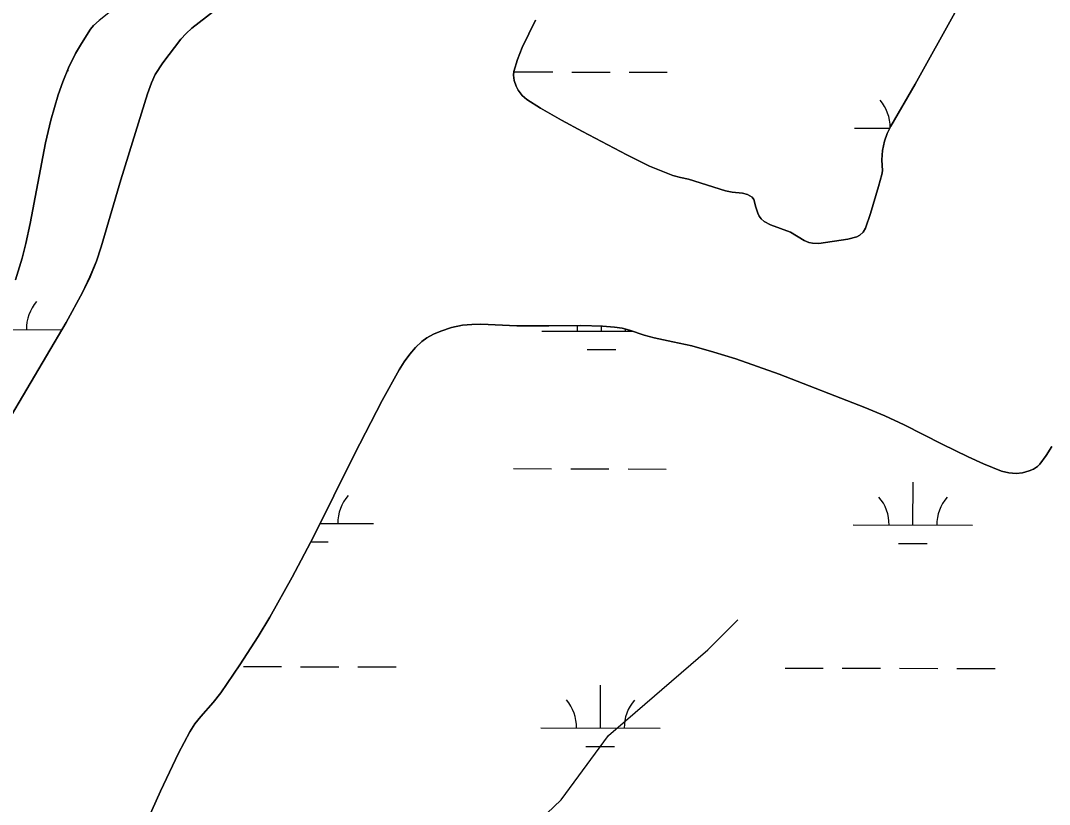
# Model space of a CAD drawing. Extents: x 3161615 to 3199515, y 867541 to 892976.
# Drawn here: x 3178053 to 3178916, y 876681 to 877338 of the extents above; entities that cross this region are included whole.
import ezdxf

# ---------------------------------------------------------------- set-up
doc = ezdxf.new("R2010")
doc.units = 0
for name, color, linetype in [('V-SITE-VEGE', 7, 'Continuous'), ('V-TOPO-SHOR', 7, 'Continuous'), ('V-WETL-SWMP', 7, 'Continuous')]:
    doc.layers.add(name, color=color, linetype=linetype)

msp = doc.modelspace()

# ---------------------------------------------------------------- linework, layer by layer
at = {"layer": 'V-SITE-VEGE'}
for p, q in [((3178196.96, 877331.37), (3178238.1, 877363.26)), ((3178135.65, 877350.74), (3178119.42, 877337.7)), ((3178802.96, 877284.49), (3178837.73, 877346.72)), ((3178119.42, 877337.7), (3178114.58, 877333.62)), ((3178484.85, 877338.01), (3178473.9, 877315.04)), ((3178112.03, 877330.42), (3178104.56, 877318.56)), ((3178114.58, 877333.62), (3178112.03, 877330.42)), ((3178187.72, 877322.07), (3178192.1, 877326.96)), ((3178192.1, 877326.96), (3178196.96, 877331.37)), ((3178104.56, 877318.56), (3178099.59, 877310.06)), ((3178172.55, 877302.18), (3178187.72, 877322.07)), ((3178099.59, 877310.06), (3178093.63, 877298.01)), ((3178473.9, 877315.04), (3178469.89, 877305.05)), ((3178166.29, 877292.4), (3178172.55, 877302.18)), ((3178469.89, 877305.05), (3178466.85, 877294.9)), ((3178093.63, 877298.01), (3178088.8, 877286.43)), ((3178163.04, 877285.39), (3178166.29, 877292.4)), ((3178466.85, 877294.9), (3178466.46, 877291.92)), ((3178088.8, 877286.43), (3178084.85, 877275.36)), ((3178159.82, 877276.34), (3178163.04, 877285.39)), ((3178466.46, 877291.92), (3178467.01, 877287.32)), ((3178467.01, 877287.32), (3178468.69, 877282.79)), ((3178782.78, 877249.12), (3178802.96, 877284.49)), ((3178084.85, 877275.36), (3178078.68, 877254.12)), ((3178147.13, 877235.7), (3178159.82, 877276.34)), ((3178468.69, 877282.79), (3178470.49, 877279.44)), ((3178470.49, 877279.44), (3178473.7, 877275.02)), ((3178473.7, 877275.02), (3178477.79, 877271.48)), ((3178477.79, 877271.48), (3178489.25, 877264.28)), ((3178489.25, 877264.28), (3178506.61, 877254.27)), ((3178078.68, 877254.12), (3178074.3, 877235.14)), ((3178506.61, 877254.27), (3178524.3, 877244.8)), ((3178779.73, 877243.07), (3178782.78, 877249.12)), ((3178524.3, 877244.8), (3178561.55, 877225.01)), ((3178777.37, 877236.65), (3178779.73, 877243.07)), ((3178074.3, 877235.14), (3178061.58, 877167.64)), ((3178137.5, 877204.15), (3178147.13, 877235.7)), ((3178775.84, 877228.79), (3178777.37, 877236.65)), ((3178561.55, 877225.01), (3178580.44, 877215.77)), ((3178775.21, 877220.85), (3178775.84, 877228.79)), ((3178580.44, 877215.77), (3178599.91, 877207.68)), ((3178775.66, 877211.75), (3178775.21, 877220.85)), ((3178599.91, 877207.68), (3178606.47, 877206.07)), ((3178606.47, 877206.07), (3178613.07, 877204.68)), ((3178772.43, 877198.54), (3178775.29, 877208.77)), ((3178775.29, 877208.77), (3178775.66, 877211.75)), ((3178120.87, 877147.93), (3178137.5, 877204.15)), ((3178613.07, 877204.68), (3178644.16, 877194.87)), ((3178765.6, 877176), (3178772.43, 877198.54)), ((3178644.16, 877194.87), (3178649.82, 877193.85)), ((3178649.82, 877193.85), (3178658.48, 877193.02)), ((3178658.48, 877193.02), (3178662.65, 877191.87)), ((3178662.65, 877191.87), (3178666.51, 877189.57)), ((3178666.51, 877189.57), (3178667.89, 877187.76)), ((3178667.89, 877187.76), (3178669.5, 877181.18)), ((3178669.5, 877181.18), (3178671.27, 877176.11)), ((3178671.27, 877176.11), (3178672.37, 877173.67)), ((3178672.37, 877173.67), (3178674, 877171.46)), ((3178674, 877171.46), (3178676.66, 877169.17)), ((3178761.6, 877163.65), (3178765.6, 877176)), ((3178061.58, 877167.64), (3178057.92, 877150.91)), ((3178676.66, 877169.17), (3178681.89, 877166.32)), ((3178681.89, 877166.32), (3178698.71, 877160.41)), ((3178759.66, 877160.29), (3178761.6, 877163.65)), ((3178698.71, 877160.41), (3178709.95, 877153.34)), ((3178722.48, 877150.85), (3178746.71, 877154.47)), ((3178746.71, 877154.47), (3178754.26, 877156.48)), ((3178754.26, 877156.48), (3178756.65, 877157.69)), ((3178756.65, 877157.69), (3178759.66, 877160.29)), ((3178057.92, 877150.91), (3178054.77, 877138.51)), ((3178116.95, 877136.03), (3178120.87, 877147.93)), ((3178709.95, 877153.34), (3178713.99, 877151.67)), ((3178713.99, 877151.67), (3178717.04, 877151.04)), ((3178717.04, 877151.04), (3178722.48, 877150.85)), ((3178054.77, 877138.51), (3178049.19, 877120.21)), ((3178111.63, 877122.72), (3178116.95, 877136.03)), ((3178105.42, 877109.81), (3178111.63, 877122.72)), ((3178091.54, 877084.68), (3178105.42, 877109.81)), ((3178042.24, 877000.63), (3178091.54, 877084.68)), ((3178405.49, 877077.38), (3178399.44, 877074.89)), ((3178414.54, 877080.29), (3178405.49, 877077.38)), ((3178423.78, 877082.23), (3178414.54, 877080.29)), ((3178431.48, 877083), (3178423.78, 877082.23)), ((3178439.18, 877083.15), (3178431.48, 877083)), ((3178469.27, 877081.71), (3178439.18, 877083.15)), ((3178496.16, 877081.64), (3178469.27, 877081.71)), ((3178523.07, 877082.05), (3178496.16, 877081.64)), ((3178541, 877081.58), (3178523.07, 877082.05)), ((3178551.23, 877080.78), (3178541, 877081.58)), ((3178557.56, 877079.71), (3178551.23, 877080.78)), ((3178563.78, 877078.03), (3178557.56, 877079.71)), ((3178576.05, 877073.96), (3178563.78, 877078.03)), ((3178389.79, 877068.54), (3178384.39, 877063.51)), ((3178393.77, 877071.58), (3178389.79, 877068.54)), ((3178399.44, 877074.89), (3178393.77, 877071.58)), ((3178584.31, 877071.61), (3178576.05, 877073.96)), ((3178600.1, 877068.5), (3178584.31, 877071.61)), ((3178615.87, 877065.1), (3178600.1, 877068.5)), ((3178384.39, 877063.51), (3178379.55, 877057.89)), ((3178634.42, 877059.82), (3178615.87, 877065.1)), ((3178652.8, 877054.02), (3178634.42, 877059.82)), ((3178374.84, 877051.5), (3178370.61, 877044.81)), ((3178379.55, 877057.89), (3178374.84, 877051.5)), ((3178689.15, 877041.25), (3178652.8, 877054.02)), ((3178370.61, 877044.81), (3178356.46, 877019.17)), ((3178760.99, 877013.35), (3178689.15, 877041.25)), ((3178356.46, 877019.17), (3178333.03, 876973.65)), ((3178777.6, 877006.33), (3178760.99, 877013.35)), ((3178793.79, 876998.68), (3178777.6, 877006.33)), ((3178825.82, 876982.49), (3178793.79, 876998.68)), ((3178847.58, 876971.84), (3178825.82, 876982.49)), ((3178333.03, 876973.65), (3178298.85, 876904.94)), ((3178912.81, 876973.08), (3178907.46, 876965.75)), ((3178917.74, 876980.58), (3178912.81, 876973.08)), ((3178860.4, 876966.08), (3178847.58, 876971.84)), ((3178875.53, 876959.96), (3178860.4, 876966.08)), ((3178907.46, 876965.75), (3178905.64, 876963.87)), ((3178881.55, 876958.46), (3178875.53, 876959.96)), ((3178887.6, 876958.07), (3178881.55, 876958.46)), ((3178893.11, 876958.57), (3178887.6, 876958.07)), ((3178898.61, 876960.14), (3178893.11, 876958.57)), ((3178902.34, 876961.75), (3178898.61, 876960.14)), ((3178905.64, 876963.87), (3178902.34, 876961.75)), ((3178298.85, 876904.94), (3178281.14, 876870.94)), ((3178281.14, 876870.94), (3178262.34, 876837.49)), ((3178262.34, 876837.49), (3178252.55, 876821.38)), ((3178252.55, 876821.38), (3178237.22, 876797.64)), ((3178237.22, 876797.64), (3178221.4, 876774.22)), ((3178221.4, 876774.22), (3178214.94, 876765.95)), ((3178214.94, 876765.95), (3178204.45, 876754.13)), ((3178204.45, 876754.13), (3178199.55, 876747.97)), ((3178195.32, 876741.34), (3178185.9, 876723.44)), ((3178199.55, 876747.97), (3178195.32, 876741.34)), ((3178185.9, 876723.44), (3178170.6, 876691.63)), ((3178170.6, 876691.63), (3178159.92, 876667.46))]:
    msp.add_line(p, q, dxfattribs=at)
at = {"layer": 'V-TOPO-SHOR'}
for points in [[(3178205.06, 877448.82), (3178197.24, 877432.45), (3178188.54, 877414.96), (3178179.26, 877397.72), (3178175.83, 877392.16), (3178169.9, 877384.38), (3178163.2, 877377.24), (3178148.32, 877363.13), (3178142.07, 877356.85), (3178135.65, 877350.74), (3178119.42, 877337.7), (3178114.58, 877333.62), (3178112.03, 877330.42), (3178104.56, 877318.56), (3178099.59, 877310.06), (3178093.63, 877298.01), (3178088.8, 877286.43), (3178084.85, 877275.36), (3178078.68, 877254.12), (3178074.3, 877235.14), (3178061.58, 877167.64), (3178057.92, 877150.91), (3178054.77, 877138.51), (3178049.19, 877120.21)], [(3178238.1, 877363.26), (3178196.96, 877331.37), (3178192.1, 877326.96), (3178187.72, 877322.07), (3178172.55, 877302.18), (3178166.29, 877292.4), (3178163.04, 877285.39), (3178159.82, 877276.34), (3178147.13, 877235.7), (3178137.5, 877204.14), (3178120.87, 877147.93), (3178116.95, 877136.03), (3178111.63, 877122.72), (3178105.42, 877109.81), (3178091.54, 877084.68), (3178042.24, 877000.63)], [(3178837.73, 877346.72), (3178802.96, 877284.49), (3178782.78, 877249.12), (3178779.73, 877243.07), (3178777.37, 877236.65), (3178775.84, 877228.79), (3178775.21, 877220.85), (3178775.66, 877211.75), (3178775.29, 877208.77), (3178772.43, 877198.54), (3178765.6, 877176), (3178761.6, 877163.65), (3178759.66, 877160.29), (3178756.65, 877157.68), (3178754.26, 877156.48), (3178746.71, 877154.47), (3178722.48, 877150.85), (3178717.04, 877151.04), (3178713.99, 877151.67), (3178709.95, 877153.34), (3178698.71, 877160.41), (3178681.89, 877166.32), (3178676.66, 877169.17), (3178674, 877171.46), (3178672.37, 877173.67), (3178671.27, 877176.11), (3178669.5, 877181.18), (3178667.89, 877187.76), (3178666.51, 877189.57), (3178662.65, 877191.87), (3178658.49, 877193.02), (3178649.82, 877193.85), (3178644.16, 877194.87), (3178613.07, 877204.68), (3178606.47, 877206.07), (3178599.91, 877207.68), (3178580.44, 877215.77), (3178561.55, 877225.01), (3178524.3, 877244.8), (3178506.61, 877254.27), (3178489.26, 877264.28), (3178477.79, 877271.48), (3178473.7, 877275.02), (3178470.49, 877279.44), (3178468.69, 877282.79), (3178467.01, 877287.32), (3178466.46, 877291.92)], [(3178466.46, 877291.92), (3178466.85, 877294.9), (3178469.89, 877305.05), (3178473.9, 877315.04), (3178484.85, 877338.01)], [(3178159.92, 876667.46), (3178170.6, 876691.63), (3178185.9, 876723.44), (3178195.32, 876741.34), (3178199.55, 876747.97), (3178204.45, 876754.13), (3178214.94, 876765.95), (3178221.4, 876774.22), (3178237.22, 876797.64), (3178252.55, 876821.38), (3178262.34, 876837.49), (3178281.14, 876870.94), (3178298.85, 876904.94), (3178333.03, 876973.65), (3178356.46, 877019.17), (3178370.61, 877044.81), (3178374.84, 877051.49), (3178379.55, 877057.89), (3178384.39, 877063.51), (3178389.79, 877068.54), (3178393.77, 877071.58), (3178399.44, 877074.89), (3178405.49, 877077.38), (3178414.54, 877080.29), (3178423.78, 877082.23), (3178431.48, 877083), (3178439.18, 877083.15), (3178469.27, 877081.71), (3178496.16, 877081.64), (3178523.07, 877082.05), (3178541, 877081.58)], [(3178541, 877081.58), (3178551.23, 877080.78), (3178557.56, 877079.71), (3178563.78, 877078.04), (3178576.05, 877073.96), (3178584.31, 877071.61), (3178600.1, 877068.5), (3178615.87, 877065.1), (3178634.42, 877059.82), (3178652.8, 877054.02), (3178689.15, 877041.25), (3178760.99, 877013.35), (3178777.6, 877006.33), (3178793.79, 876998.68), (3178825.82, 876982.49), (3178847.58, 876971.84), (3178860.4, 876966.08), (3178875.53, 876959.96), (3178881.55, 876958.46), (3178887.6, 876958.07), (3178893.11, 876958.57), (3178898.61, 876960.14), (3178902.34, 876961.75), (3178905.64, 876963.87), (3178907.46, 876965.75), (3178912.81, 876973.08), (3178917.74, 876980.58)], [(3178187.95, 876195.1), (3178180.93, 876263.58), (3178188.29, 876317.62), (3178195.67, 876382.46), (3178228.24, 876429.22), (3178286.09, 876501.13), (3178365.51, 876551.37), (3178416.09, 876598.07), (3178506.42, 876684.31), (3178546.21, 876738.26), (3178629.29, 876810.1), (3178647.36, 876828.07), (3178654.59, 876835.25)]]:
    msp.add_lwpolyline(points, dxfattribs=at)
at = {"layer": 'V-WETL-SWMP'}
for p, q in [((3178238.11, 877363.26), (3178196.97, 877331.37)), ((3178837.73, 877346.73), (3178802.96, 877284.49)), ((3178114.59, 877333.62), (3178119.42, 877337.7)), ((3178473.9, 877315.04), (3178484.85, 877338.02)), ((3178104.56, 877318.56), (3178112.03, 877330.42)), ((3178112.03, 877330.42), (3178114.59, 877333.62)), ((3178192.11, 877326.96), (3178187.72, 877322.07)), ((3178196.97, 877331.37), (3178192.11, 877326.96)), ((3178099.59, 877310.06), (3178104.56, 877318.56)), ((3178187.72, 877322.07), (3178172.56, 877302.19)), ((3178093.64, 877298.01), (3178099.59, 877310.06)), ((3178469.89, 877305.06), (3178473.9, 877315.04)), ((3178172.56, 877302.19), (3178166.3, 877292.4)), ((3178466.86, 877294.9), (3178469.89, 877305.06)), ((3178088.8, 877286.43), (3178093.64, 877298.01)), ((3178092.69, 877295.75), (3178093.51, 877295.74)), ((3178166.3, 877292.4), (3178163.04, 877285.39)), ((3178466.46, 877291.92), (3178466.86, 877294.9)), ((3178467.41, 877294.71), (3178499.41, 877294.62)), ((3178515.41, 877294.58), (3178547.41, 877294.49)), ((3178563.41, 877294.44), (3178595.41, 877294.36)), ((3178084.85, 877275.36), (3178088.8, 877286.43)), ((3178163.04, 877285.39), (3178159.82, 877276.34)), ((3178467.02, 877287.32), (3178466.46, 877291.92)), ((3178468.7, 877282.79), (3178467.02, 877287.32)), ((3178802.96, 877284.49), (3178782.78, 877249.12)), ((3178078.68, 877254.12), (3178084.85, 877275.36)), ((3178159.82, 877276.34), (3178147.14, 877235.7)), ((3178470.49, 877279.45), (3178468.7, 877282.79)), ((3178473.7, 877275.02), (3178470.49, 877279.45)), ((3178477.8, 877271.48), (3178473.7, 877275.02)), ((3178802.23, 877283.2), (3178802.23, 877283.35)), ((3178489.26, 877264.28), (3178477.8, 877271.48)), ((3178506.62, 877254.27), (3178489.26, 877264.28)), ((3178074.3, 877235.14), (3178078.68, 877254.12)), ((3178524.3, 877244.8), (3178506.62, 877254.27)), ((3178782.78, 877249.12), (3178779.74, 877243.07)), ((3178561.55, 877225.01), (3178524.3, 877244.8)), ((3178752.13, 877247.49), (3178781.92, 877247.41)), ((3178779.74, 877243.07), (3178777.37, 877236.65)), ((3178061.58, 877167.64), (3178074.3, 877235.14)), ((3178147.14, 877235.7), (3178137.51, 877204.15)), ((3178777.37, 877236.65), (3178775.84, 877228.79)), ((3178580.44, 877215.77), (3178561.55, 877225.01)), ((3178775.84, 877228.79), (3178775.21, 877220.86)), ((3178599.92, 877207.68), (3178580.44, 877215.77)), ((3178775.21, 877220.86), (3178775.66, 877211.75)), ((3178606.47, 877206.07), (3178599.92, 877207.68)), ((3178613.07, 877204.68), (3178606.47, 877206.07)), ((3178775.29, 877208.77), (3178772.43, 877198.54)), ((3178775.66, 877211.75), (3178775.29, 877208.77)), ((3178137.51, 877204.15), (3178120.87, 877147.93)), ((3178644.16, 877194.87), (3178613.07, 877204.68)), ((3178772.43, 877198.54), (3178765.6, 877176)), ((3178649.82, 877193.86), (3178644.16, 877194.87)), ((3178658.49, 877193.03), (3178649.82, 877193.86)), ((3178662.65, 877191.87), (3178658.49, 877193.03)), ((3178666.52, 877189.57), (3178662.65, 877191.87)), ((3178667.89, 877187.76), (3178666.52, 877189.57)), ((3178669.5, 877181.18), (3178667.89, 877187.76)), ((3178671.27, 877176.11), (3178669.5, 877181.18)), ((3178672.37, 877173.67), (3178671.27, 877176.11)), ((3178674, 877171.46), (3178672.37, 877173.67)), ((3178676.66, 877169.17), (3178674, 877171.46)), ((3178765.6, 877176), (3178761.6, 877163.65)), ((3178057.92, 877150.91), (3178061.58, 877167.64)), ((3178681.89, 877166.32), (3178676.66, 877169.17)), ((3178698.71, 877160.41), (3178681.89, 877166.32)), ((3178761.6, 877163.65), (3178759.66, 877160.29)), ((3178709.95, 877153.34), (3178698.71, 877160.41)), ((3178746.71, 877154.47), (3178722.48, 877150.85)), ((3178754.26, 877156.49), (3178746.71, 877154.47)), ((3178756.65, 877157.69), (3178754.26, 877156.49)), ((3178759.66, 877160.29), (3178756.65, 877157.69)), ((3178054.78, 877138.51), (3178057.92, 877150.91)), ((3178120.87, 877147.93), (3178116.95, 877136.03)), ((3178713.99, 877151.67), (3178709.95, 877153.34)), ((3178717.04, 877151.04), (3178713.99, 877151.67)), ((3178722.48, 877150.85), (3178717.04, 877151.04)), ((3178049.19, 877120.21), (3178054.78, 877138.51)), ((3178116.95, 877136.03), (3178111.64, 877122.73)), ((3178111.64, 877122.73), (3178105.42, 877109.81)), ((3178105.42, 877109.81), (3178091.54, 877084.68)), ((3178029.49, 877078.68), (3178087.92, 877078.51)), ((3178091.54, 877084.68), (3178042.24, 877000.63)), ((3178399.45, 877074.89), (3178405.49, 877077.38)), ((3178405.49, 877077.38), (3178414.54, 877080.29)), ((3178414.54, 877080.29), (3178423.78, 877082.23)), ((3178423.78, 877082.23), (3178431.48, 877083)), ((3178431.48, 877083), (3178439.18, 877083.15)), ((3178439.18, 877083.15), (3178469.27, 877081.71)), ((3178469.27, 877081.71), (3178496.16, 877081.64)), ((3178490.22, 877077.4), (3178566.32, 877077.19)), ((3178496.16, 877081.64), (3178523.08, 877082.05)), ((3178523.08, 877082.05), (3178541, 877081.59)), ((3178540.22, 877077.27), (3178540.23, 877081.61)), ((3178541, 877081.59), (3178551.23, 877080.78)), ((3178551.23, 877080.78), (3178557.57, 877079.71)), ((3178557.57, 877079.71), (3178563.78, 877078.04)), ((3178563.78, 877078.04), (3178576.05, 877073.96)), ((3178384.39, 877063.51), (3178389.79, 877068.54)), ((3178389.79, 877068.54), (3178393.78, 877071.58)), ((3178393.78, 877071.58), (3178399.45, 877074.89)), ((3178576.05, 877073.96), (3178584.31, 877071.61)), ((3178584.31, 877071.61), (3178600.11, 877068.5)), ((3178600.11, 877068.5), (3178615.88, 877065.1)), ((3178379.56, 877057.89), (3178384.39, 877063.51)), ((3178528.18, 877061.87), (3178552.18, 877061.8)), ((3178615.88, 877065.1), (3178634.42, 877059.82)), ((3178634.42, 877059.82), (3178652.8, 877054.03)), ((3178370.62, 877044.81), (3178374.84, 877051.49)), ((3178374.84, 877051.49), (3178379.56, 877057.89)), ((3178652.8, 877054.03), (3178689.15, 877041.25)), ((3178356.46, 877019.17), (3178370.62, 877044.81)), ((3178689.15, 877041.25), (3178760.99, 877013.35)), ((3178333.03, 876973.65), (3178356.46, 877019.17)), ((3178760.99, 877013.35), (3178777.6, 877006.33)), ((3178777.6, 877006.33), (3178793.79, 876998.68)), ((3178793.79, 876998.68), (3178825.82, 876982.49)), ((3178825.82, 876982.49), (3178847.58, 876971.84)), ((3178298.86, 876904.94), (3178333.03, 876973.65)), ((3178907.47, 876965.75), (3178912.81, 876973.08)), ((3178912.81, 876973.08), (3178917.74, 876980.58)), ((3178847.58, 876971.84), (3178860.4, 876966.08)), ((3178860.4, 876966.08), (3178875.53, 876959.96)), ((3178905.64, 876963.88), (3178907.47, 876965.75)), ((3178466.49, 876962.04), (3178498.49, 876961.95)), ((3178514.49, 876961.9), (3178546.49, 876961.82)), ((3178562.49, 876961.77), (3178594.49, 876961.68)), ((3178875.53, 876959.96), (3178881.55, 876958.47)), ((3178881.55, 876958.47), (3178887.6, 876958.07)), ((3178887.6, 876958.07), (3178893.11, 876958.57)), ((3178893.11, 876958.57), (3178898.61, 876960.14)), ((3178898.61, 876960.14), (3178902.34, 876961.75)), ((3178902.34, 876961.75), (3178905.64, 876963.88)), ((3178801.21, 876914.68), (3178801.31, 876950.68)), ((3178304.38, 876916.05), (3178349.3, 876915.93)), ((3178751.21, 876914.82), (3178851.21, 876914.54)), ((3178281.14, 876870.94), (3178298.86, 876904.94)), ((3178296.62, 876900.64), (3178311.26, 876900.6)), ((3178789.17, 876899.28), (3178813.17, 876899.22)), ((3178262.34, 876837.49), (3178281.14, 876870.94)), ((3178252.55, 876821.38), (3178262.34, 876837.49)), ((3178237.22, 876797.64), (3178252.55, 876821.38)), ((3178221.41, 876774.23), (3178237.22, 876797.64)), ((3178240.13, 876796.16), (3178272.13, 876796.07)), ((3178288.13, 876796.03), (3178320.13, 876795.94)), ((3178336.13, 876795.89), (3178368.13, 876795.81)), ((3178694.03, 876794.91), (3178726.03, 876794.82)), ((3178742.03, 876794.77), (3178774.03, 876794.68)), ((3178790.03, 876794.64), (3178822.03, 876794.55)), ((3178838.03, 876794.51), (3178870.03, 876794.42)), ((3178539.3, 876744.59), (3178539.4, 876780.59)), ((3178214.95, 876765.96), (3178221.41, 876774.23)), ((3178204.45, 876754.13), (3178214.95, 876765.96)), ((3178199.55, 876747.97), (3178204.45, 876754.13)), ((3178185.9, 876723.44), (3178195.32, 876741.34)), ((3178195.32, 876741.34), (3178199.55, 876747.97)), ((3178489.3, 876744.73), (3178589.3, 876744.45)), ((3178170.61, 876691.64), (3178185.9, 876723.44)), ((3178527.26, 876729.19), (3178551.26, 876729.13)), ((3178159.92, 876667.46), (3178170.61, 876691.64))]:
    msp.add_line(p, q, dxfattribs=at)
for centre, start, end in [((3178746.89, 877247.98), 359.74422, 40.61351), ((3178093.56, 877078.97), 139.06985, 180.61351), ((3178484.98, 877077.89), 359.06985, 6.69588), ((3178595.47, 877077.59), 177.72075, 180.61351), ((3178354.55, 876916.39), 139.06985, 180.61351), ((3178745.97, 876915.31), 359.06985, 40.61351), ((3178856.45, 876915), 139.06985, 180.61351), ((3178484.06, 876745.22), 359.06985, 40.61351), ((3178594.55, 876744.91), 139.06985, 180.61351)]:
    msp.add_arc(centre, 35.25, start, end, dxfattribs=at)

doc.saveas('drawing.dxf')
